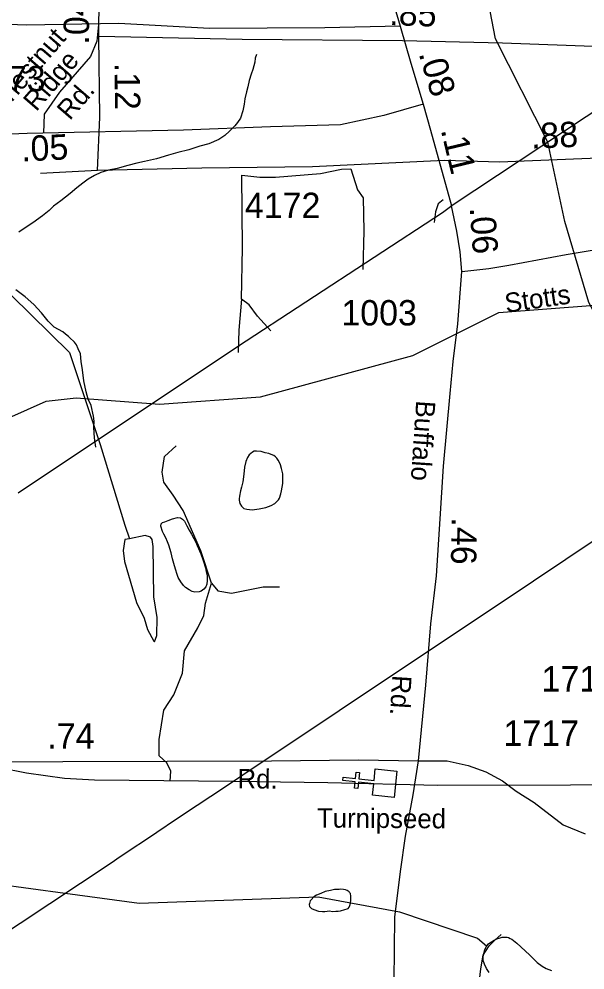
# Model space of a CAD drawing. Extents: x 2169602 to 2449496, y 721995 to 810662.
# Drawn here: x 2419932 to 2422720, y 787456 to 792140 of the extents above; entities that cross this region are included whole.
import ezdxf

# ---------------------------------------------------------------- set-up
doc = ezdxf.new("R2010")
doc.units = 0
doc.layers.add('Default', color=7, linetype='Continuous')

msp = doc.modelspace()

# ---------------------------------------------------------------- linework, layer by layer
at = {"layer": 'Default'}
for points in [[(2419929.1, 789805.5), (2420305, 790057.7), (2420740.9, 790348.4), (2421008.1, 790526.5), (2422018.4, 791187.2), (2422071.1, 791225.7), (2423594.8, 792235.1), (2423600.4, 792238.6), (2424277.3, 792680.6), (2424618.5, 792906.5), (2425289.4, 793355.1), (2427504.6, 794840.7)], [(2419929.1, 789805.5), (2420305, 790057.8), (2420740.9, 790348.4), (2421008.1, 790526.6), (2422018.4, 791187.2), (2422071.1, 791225.8), (2423594.8, 792235.1), (2423600.4, 792238.7), (2424277.3, 792680.6), (2424618.5, 792906.6), (2425289.6, 793355.1), (2427504.6, 794840.7)], [(2419929.1, 789805.5), (2420305, 790057.7), (2420740.9, 790348.4), (2421008.1, 790526.5), (2422018.4, 791187.2), (2422071.1, 791225.7), (2423594.8, 792235.1), (2423600.4, 792238.6), (2424277.3, 792680.6), (2424618.5, 792906.5), (2425289.4, 793355.1), (2427504.6, 794840.7)], [(2421444.8, 793176.9), (2421549.1, 792909.1), (2421655.9, 792592.9), (2421716.6, 792423.2), (2421809.7, 792104.9)], [(2422536.5, 791534), (2422279.8, 792041.6), (2422228.8, 792308.3), (2422177.7, 792463.5), (2422150.9, 792697), (2422157.8, 792982.2)], [(2420326, 792052.8), (2420328.1, 792253.9)], [(2421809.7, 792104.9), (2421438.2, 792096.5), (2420871.1, 792092.4), (2420424.3, 792117.5), (2419970.1, 792109.1), (2419298.4, 792134.2), (2418805.5, 792144.7), (2418016.5, 792151), (2417310.2, 792165.6)], [(2419633.6, 787486.8), (2420385.7, 787984.7), (2420431.4, 788015.2), (2420609.2, 788133.7), (2420611, 788134.9), (2420708.7, 788200.2), (2420809.5, 788267.4), (2420944.7, 788357.4), (2421034.3, 788417.2), (2421375.9, 788645.1), (2421418.5, 788673.4), (2421509, 788733.8), (2421629.3, 788814), (2422307, 789266.3), (2422945, 789692.7), (2423320.8, 789944.9), (2423756.8, 790235.6), (2424023.9, 790413.7), (2425034.2, 791074.3), (2425086.9, 791112.9), (2426610.7, 792122.2)], [(2419633.6, 787486.8), (2420385.7, 787984.7), (2420431.4, 788015.2), (2420609.2, 788133.7), (2420611, 788134.9), (2420708.7, 788200.2), (2420809.5, 788267.4), (2420944.7, 788357.5), (2421034.3, 788417.3), (2421375.9, 788645.1), (2421418.5, 788673.5), (2421509, 788733.8), (2421629.3, 788814), (2422307, 789266.3), (2422945, 789692.7), (2423320.8, 789945), (2423756.8, 790235.6), (2424023.9, 790413.8), (2425034.2, 791074.3), (2425086.9, 791112.9), (2426610.7, 792122.2)], [(2419633.6, 787486.8), (2420385.7, 787984.7), (2420431.4, 788015.2), (2420609.2, 788133.7), (2420611, 788134.9), (2420708.7, 788200.2), (2420809.5, 788267.4), (2420944.7, 788357.4), (2421034.3, 788417.2), (2421375.9, 788645.1), (2421418.5, 788673.4), (2421509, 788733.8), (2421629.3, 788814), (2422307, 789266.3), (2422945, 789692.7), (2423320.8, 789944.9), (2423756.8, 790235.6), (2424023.9, 790413.7), (2425034.2, 791074.3), (2425086.9, 791112.9), (2426610.7, 792122.2)], [(2420324.6, 792112.1), (2420316.5, 792031.3), (2420284.2, 791954.5), (2420132.5, 791778.8), (2420056.1, 791671.9), (2420053.6, 791577.7)], [(2421809.7, 792104.9), (2421863, 791922.7), (2421923.7, 791719.6)], [(2420318.7, 791393.1), (2420330.2, 791657), (2420326, 792052.8)], [(2424825.5, 791992.1), (2424454, 791983.7), (2423886.9, 791979.5), (2423440.1, 792004.7), (2422986, 791996.3), (2422314.2, 792021.4), (2421821.3, 792031.9), (2421032.4, 792038.2), (2420326, 792052.8)], [(2421102, 791965.5), (2421096.1, 791947.3), (2421094, 791927.3), (2421084.2, 791891.5), (2421076.4, 791867.5), (2421066.8, 791837.4), (2421059, 791805.3), (2421053.2, 791781.4), (2421045, 791747.4), (2421041.5, 791721.1), (2421035.4, 791687.2), (2421023.9, 791651.2), (2421007.9, 791629.3), (2420995.8, 791613.2), (2420969.8, 791586.8), (2420946.4, 791566.7), (2420916.2, 791546.6), (2420866.8, 791524.4), (2420822.5, 791514.1), (2420768.8, 791495.8), (2420714.7, 791481.7), (2420668.7, 791469.2), (2420608.9, 791451.1), (2420551.3, 791438.7), (2420513.1, 791430.2), (2420469, 791418.2), (2420415.3, 791404.1), (2420373.3, 791395.8), (2420335.5, 791383.7), (2420303.8, 791369.4), (2420273.6, 791351.3), (2420247.6, 791330.8), (2420218, 791308.9), (2420184, 791280.8), (2420138.5, 791244.3), (2420102.6, 791218.1), (2420080.7, 791196.2), (2420048.7, 791169.8), (2420000.9, 791135.7), (2419963.4, 791111.3), (2419931.6, 791089.4)], [(2421923.7, 791719.6), (2421730.2, 791665.1), (2421516.7, 791619.1), (2421171.4, 791608.6), (2420742.4, 791591.8), (2419973.3, 791575.1), (2419282.7, 791547.8), (2419011.6, 791556.2), (2418362.9, 791524.8), (2417816.7, 791518.5), (2417302.9, 791506)], [(2421923.7, 791719.6), (2421959.3, 791591.8), (2422062.5, 791219.4)], [(2424939.6, 791606.7), (2424746, 791552.3), (2424532.5, 791506.2), (2424187.2, 791495.7), (2423758.2, 791479), (2422989.1, 791462.2), (2422298.5, 791435), (2422027.5, 791443.4), (2421378.7, 791412), (2420832.5, 791405.7), (2420318.7, 791393.1)], [(2422872.6, 789710.3), (2422802.8, 789912.1), (2422823.7, 790587.4), (2422739.6, 790743.3), (2422620.7, 791142.6), (2422536.5, 791534)], [(2420318.7, 791393.1), (2420038.8, 791379.5)], [(2421027.9, 790760.6), (2421033, 791012.6), (2421030.5, 791371.5), (2421119.5, 791361.3), (2421195.8, 791361.3), (2421417.2, 791379.2), (2421521.5, 791399.5), (2421567.3, 791402.1), (2421600.3, 791297.7), (2421628.3, 791259.5), (2421630.9, 791096.6), (2421626.8, 790905.4)], [(2422022, 791248.6), (2421997.2, 791229), (2421984.5, 791190.8), (2421976.8, 791138)], [(2422113, 790895.5), (2422246.2, 790910.9), (2422344.4, 790927.1), (2422628.4, 790980), (2422896, 791024.9), (2423140.9, 791057.8), (2423392.4, 791096.6), (2423610.8, 791136.2), (2423792.2, 791160.9), (2424185.9, 791216.2), (2424476.5, 791252.9)], [(2422113, 790895.5), (2422105.8, 790992.5), (2422089.6, 791094.9), (2422062.5, 791219.4)], [(2421901, 788487.1), (2421936.9, 788858.9), (2421960.3, 789160.6), (2421989, 789397.7), (2422007, 789677.8), (2422023.2, 789938.3), (2422055.5, 790295.7), (2422071.6, 790453.7), (2422093.2, 790638.7), (2422113, 790895.5)], [(2414968.7, 789966.6), (2415260.9, 789944.7), (2416176.9, 789981.7), (2417049.8, 790370.6), (2417198.9, 790387.3), (2417607.9, 790355.9), (2418106.8, 790391.7), (2418855.9, 790596.1), (2419279.7, 790807.3), (2419753.8, 790843.4), (2419895.9, 790778.2), (2420180.7, 790496.9), (2420331.8, 790044.8)], [(2420311.3, 790031.2), (2420305, 790077.7), (2420300.7, 790127.8), (2420302.5, 790159.6), (2420300.1, 790183.5), (2420288, 790235.6), (2420273.6, 790267.4), (2420263.6, 790303.4), (2420251.3, 790357.2), (2420244.9, 790411.2), (2420238.8, 790453.2), (2420234.9, 790491.1), (2420224.4, 790514.9), (2420216.2, 790535.2), (2420206.2, 790548.9), (2420200.2, 790553.1), (2420186.3, 790567), (2420176, 790576.6), (2420162.1, 790586.9), (2420147.7, 790598.7), (2420105.9, 790622.5), (2420075.5, 790652.2), (2420043.5, 790692), (2420005.4, 790733.8), (2419963.2, 790771.4), (2419917, 790805.2)], [(2421027.9, 790760.6), (2421015.2, 790607.9), (2421011.9, 790496.7)], [(2421172.5, 790603.5), (2421106.8, 790676.6), (2421066.1, 790732.6), (2421027.9, 790760.6)], [(2417984.6, 789853.8), (2418276.7, 789831.9), (2419192.7, 789868.9), (2420065.6, 790257.8), (2420214.7, 790274.4), (2420623.8, 790243.1), (2421122.7, 790278.8), (2421871.7, 790483.3), (2422295.6, 790694.4), (2422769.6, 790730.6), (2422911.7, 790665.4), (2423196.6, 790384), (2423347.6, 789931.9)], [(2420331.8, 790044.8), (2420454.3, 789647.1), (2420476.3, 789579.1)], [(2420881.2, 789361.7), (2420828.1, 789521.2), (2420740.8, 789718.7), (2420691.4, 789794.6), (2420645.9, 789859.2), (2420638.3, 789908.6), (2420649.7, 789984.5), (2420706.6, 790037.7)], [(2421231.5, 789878), (2421231.3, 789899.9), (2421225.5, 789925.9), (2421221.2, 789943.6), (2421217.1, 789952), (2421209.1, 789967.8), (2421203, 789977.6), (2421195.2, 789983.6), (2421187.2, 789989.3), (2421175.1, 789995.6), (2421163, 789999.5), (2421144.9, 790003.4), (2421125, 790009.3), (2421102.7, 790011), (2421091, 790011.2), (2421083, 790007.1), (2421066.6, 789992.9), (2421057.4, 789980.9), (2421049.4, 789960.7), (2421043.4, 789932.7), (2421039.9, 789898.8), (2421035.6, 789860.9), (2421027.8, 789834.5), (2421024.1, 789816.8), (2421018, 789790.6), (2421016.2, 789776.6), (2421016.4, 789770.5), (2421020.5, 789754.5), (2421028.5, 789740.7), (2421040.6, 789728.8), (2421054.7, 789725), (2421080.3, 789723.1), (2421116.2, 789727.1), (2421148.4, 789733.5), (2421174.2, 789743.4), (2421192.5, 789753.7), (2421204.2, 789765.7), (2421209.9, 789771.7), (2421216.1, 789779.7), (2421222.2, 789801.9), (2421225.9, 789816), (2421231.9, 789851.9), (2421231.5, 789878)], [(2420828.2, 789505.2), (2420840.3, 789472.9), (2420850.6, 789437.3), (2420854.7, 789419.3), (2420858.8, 789397.1), (2420858.8, 789375.2), (2420857.1, 789357.2), (2420852.6, 789343.3), (2420843, 789331.3), (2420829.4, 789321.2), (2420819.4, 789319.1), (2420798.9, 789316.9), (2420785.1, 789321), (2420771.2, 789328.8), (2420753.2, 789340.5), (2420742.9, 789350.5), (2420729, 789368.5), (2420716.7, 789388.6), (2420710.7, 789404.5), (2420702.7, 789430.4), (2420694.7, 789458.4), (2420688.1, 789480.5), (2420682, 789510.2), (2420670.1, 789548.1), (2420663.7, 789564.1), (2420655.5, 789584), (2420645.9, 789602.1), (2420639.8, 789616), (2420631.3, 789642), (2420633.2, 789653.9), (2420639.3, 789659.9), (2420651, 789664.2), (2420667.4, 789670.2), (2420689.2, 789678.3), (2420713.2, 789684.4), (2420727.3, 789682.3), (2420737.4, 789676.3), (2420747.2, 789666.7), (2420759.7, 789644.5), (2420771.2, 789622.5), (2420781.4, 789602.7), (2420793.8, 789581), (2420803.4, 789562.9), (2420810.2, 789546.8), (2420828.2, 789505.2)], [(2420476.3, 789579.1), (2420454.3, 789576.1), (2420445.7, 789522), (2420451.4, 789468), (2420510.6, 789266), (2420548.2, 789189.4), (2420565.2, 789132.5), (2420596.5, 789075.7), (2420599.4, 789072.8), (2420610.7, 789104.1), (2420613.6, 789192.2), (2420596.7, 789293.5), (2420593.2, 789541.2), (2420588, 789576.1), (2420579.5, 789587.4), (2420553.8, 789596), (2420476.3, 789579.1)], [(2420677.2, 788386.7), (2420680, 788435.1), (2420661.1, 788476.9), (2420623.1, 788511), (2420623.1, 788590.8), (2420645.9, 788735.1), (2420695.2, 788811.1), (2420737, 788917.4), (2420748.4, 789027.5), (2420812.9, 789141.4), (2420843.2, 789202.2), (2420850.8, 789263), (2420881.2, 789361.7)], [(2420881.2, 789361.7), (2420911.6, 789323.7), (2420979.9, 789312.3), (2421135.5, 789342.7), (2421215.2, 789342.7)], [(2414253, 788719.6), (2414435.5, 788712.2), (2415035, 788686.3), (2415389.7, 788677.9), (2415567.6, 788701), (2415927.6, 788784.7), (2416260.3, 788872.7), (2416335.1, 788895.7), (2416504.6, 788906.2), (2416745.3, 788901), (2417569.3, 788841.3), (2418033.9, 788813), (2418354.1, 788777.4), (2418555, 788739.7), (2419049.5, 788613), (2419701.4, 788479), (2419969.2, 788426.6), (2420156, 788401.5), (2420303.5, 788392.1), (2420986.9, 788385.6)], [(2417971.1, 788498.4), (2418438.3, 788492.5), (2418977.7, 788479.6), (2419633.5, 788481.7), (2421175.4, 788487.1), (2421604.7, 788490.7), (2421901, 788487.1)], [(2421685.5, 785257.9), (2421671.8, 785354.7), (2421663.5, 785423.8), (2421642.4, 785563.2), (2421611.9, 785836.2), (2421570.6, 786141.5), (2421570.6, 786276.2), (2421583.1, 786369.6), (2421610.1, 786473.8), (2421662.2, 786646.2), (2421710.6, 786877.9), (2421739.4, 787053.9), (2421764.5, 787202.9), (2421780.7, 787400.5), (2421784.3, 787716.6), (2421811.2, 787941.1), (2421836.4, 788115.3), (2421874.1, 788318.3), (2421901, 788487.1)], [(2421901, 788487.1), (2422041.1, 788487.1), (2422145.3, 788463.7), (2422231.5, 788431.4), (2422314.1, 788388.3), (2422380.6, 788336.2), (2422470.4, 788280.5), (2422612.9, 788171.8), (2422720.9, 788126.4)], [(2420986.9, 788385.6), (2421454.1, 788379.6), (2421993.5, 788366.7), (2422649.3, 788368.8), (2424191.3, 788374.3), (2424620.5, 788377.8), (2424916.8, 788374.3)], [(2416497.7, 786171.3), (2416787.6, 786375.4), (2416970.8, 786548.7), (2417184.6, 786977.3), (2417407.7, 787192.5), (2418180.8, 787580.2), (2418713.7, 787575.9), (2419004.7, 787737.3), (2419503.6, 787904.2), (2419819.8, 787881.3), (2420159.7, 787835)], [(2420159.7, 787835), (2420523.6, 787785.1), (2421406.5, 787816.3), (2421806.6, 787742.5), (2422190.6, 787613.2), (2422235.8, 787574.8)], [(2421461.3, 787747), (2421477.1, 787745.1), (2421493.3, 787745.4), (2421505.2, 787745.3), (2421515.4, 787747.4), (2421537.1, 787753.4), (2421549.2, 787757.7), (2421553.5, 787759.5), (2421559.1, 787765.5), (2421561.3, 787773.7), (2421565, 787785.7), (2421566.9, 787799.6), (2421566.9, 787819.5), (2421565, 787833.6), (2421560.5, 787837.5), (2421558.7, 787841.4), (2421549, 787847.3), (2421540.6, 787851.4), (2421530.8, 787853.3), (2421518.5, 787853.6), (2421508.8, 787853.4), (2421486.7, 787853.1), (2421467, 787847.2), (2421440.8, 787843), (2421418.6, 787833), (2421397.3, 787824.8), (2421385, 787816.6), (2421371.1, 787802.4), (2421367.2, 787796.5), (2421365.3, 787790.3), (2421363.5, 787784.5), (2421361.2, 787778.4), (2421363.3, 787768.3), (2421369.2, 787762.6), (2421373.1, 787758.7), (2421385.2, 787754.5), (2421407.3, 787746.7), (2421427.4, 787744.8), (2421439.3, 787745.1), (2421461.3, 787747)], [(2422197.7, 787377.5), (2422206.7, 787461.9), (2422219.2, 787530.1), (2422248, 787575), (2422276.7, 787603.8), (2422307.2, 787630.7)], [(2422244.3, 787585.9), (2422252.1, 787589.6), (2422272.4, 787604), (2422286.1, 787610), (2422298.2, 787613.8), (2422312.2, 787618.2), (2422322.4, 787618.3), (2422336.4, 787618.2), (2422344.1, 787616.2), (2422352.4, 787612.1), (2422360.1, 787608.5), (2422384.1, 787588.7), (2422446.7, 787530.9), (2422466.4, 787510.9), (2422484.6, 787493.2), (2422508.8, 787475.3), (2422528.9, 787463.4), (2422554.9, 787453.4)], [(2422249, 787443.6), (2422234.9, 787463.6), (2422225, 787485.8), (2422218.7, 787503.8), (2422218.9, 787517.5), (2422220.7, 787531.4), (2422226.4, 787557.8), (2422236.3, 787575.7), (2422244.3, 787585.9)]]:
    msp.add_lwpolyline(points, dxfattribs=at)
msp.add_lwpolyline([(2421674.1, 788317.2), (2421679.8, 788373.9), (2421604, 788381.7), (2421600.8, 788349.8), (2421584.9, 788351.5), (2421588.1, 788383.3), (2421528.3, 788389.4), (2421529.9, 788405.4), (2421589.8, 788399.2), (2421593, 788431.1), (2421608.9, 788429.4), (2421605.7, 788397.6), (2421681.4, 788389.8), (2421687.4, 788447.2), (2421793.3, 788436.3), (2421780, 788306.4)], close=True, dxfattribs=at)

# ---------------------------------------------------------------- texts
for s, height, rotation, p in [('.04', 125, 89.4033, (2420276.4, 792013.3)), ('.85', 125, 357.8576, (2421755.1, 792110.4)), ('Chestnut', 95, 49.1954, (2419836.6, 791658)), ('Ridge', 95, 49.1954, (2420017.1, 791680.6)), ('.08', 125, 286.6339, (2421900.3, 791969.9)), ('.12', 125, 270.606, (2420402.9, 791923.9)), ('Rd.', 95, 49.1954, (2420182.6, 791636.7)), ('.88', 125, 2.2576, (2422456.3, 791501.3)), ('.11', 125, 283.4477, (2422009.5, 791593.4)), ('.05', 125, 2.7841, (2419945.9, 791437.7)), ('.06', 125, 274.2116, (2422152.1, 791210.1)), ('Stotts', 95, 8.2554, (2422332.2, 790692.7)), ('Buffalo', 95, 266.1548, (2421889.2, 790262.8)), ('.46', 125, 268.804, (2422064.5, 789685.9)), ('Rd.', 95, 266.5073, (2421771.7, 788910.1)), ('.74', 125, 0.2014, (2420072.2, 788545.7)), ('Rd.', 95, 359.3766, (2421008.2, 788351.3)), ('Turnipseed', 95, 359.6127, (2421400, 788157.9))]:
    msp.add_text(s, height=height, rotation=rotation, dxfattribs=at).set_placement(p)
for s, p in [('4173', (2419691.2, 791784)), ('4172', (2421045.1, 791159.4)), ('1003', (2421520.4, 790630.5)), ('1717', (2422506.4, 788827.8)), ('1717', (2422319, 788560.1))]:
    msp.add_text(s, height=125, dxfattribs=at).set_placement(p)

doc.saveas('drawing.dxf')
